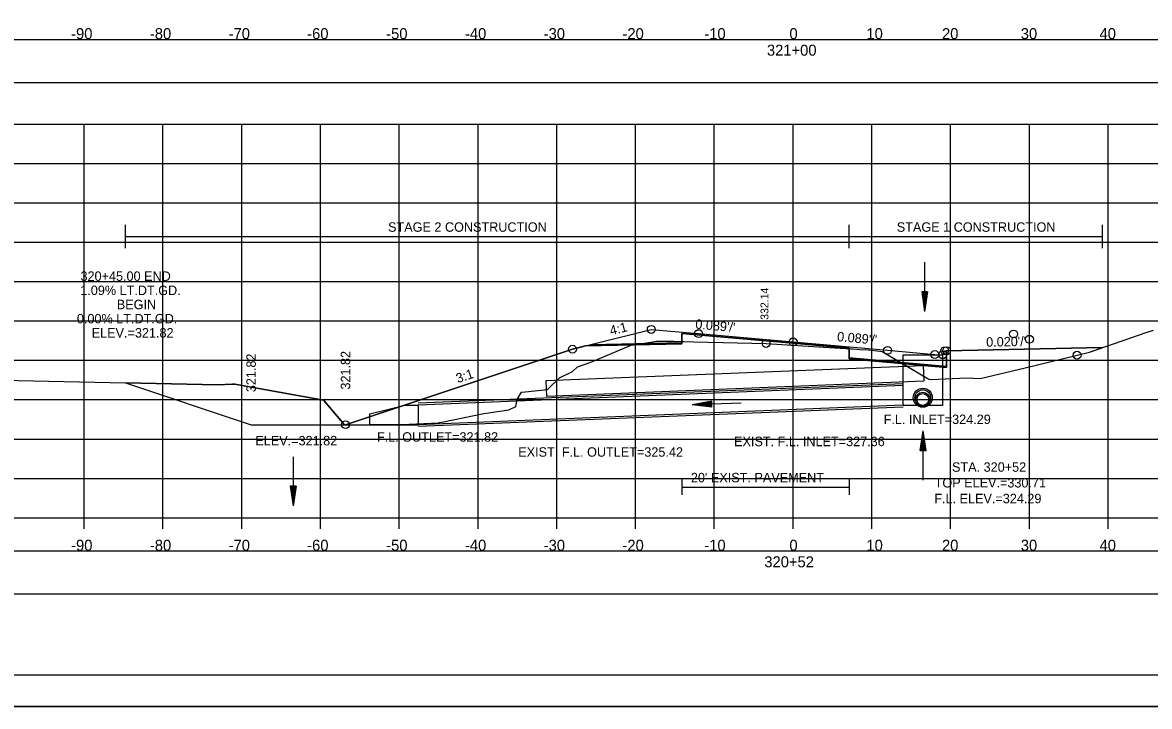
# Model space of a CAD drawing. Extents: x 1376273 to 1384221, y 378927 to 384592.
# Drawn here: x 1381260.5 to 1381403.6, y 382885.2 to 382972.1 of the extents above; entities that cross this region are included whole.
import ezdxf

# ---------------------------------------------------------------- set-up
doc = ezdxf.new("R2010")
doc.units = 0
for name, color, linetype in [('Default', 7, 'Continuous'), ('R_Alt Surface', 7, 'Continuous'), ('R_Axis', 7, 'Continuous'), ('R_Axis Annot', 7, 'Continuous'), ('R_Border', 7, 'Continuous'), ('R_Border Notes', 7, 'Continuous'), ('R_Contours', 7, 'Continuous'), ('R_Dimension', 7, 'Continuous'), ('R_Draft', 7, 'Continuous'), ('R_Exist Surface', 7, 'Continuous'), ('R_Fin Surface', 7, 'Continuous'), ('R_Grid', 7, 'Continuous'), ('R_No Plot', 7, 'Continuous'), ('R_Water', 7, 'Continuous'), ('R_Water Annot', 7, 'Continuous'), ('R_Xsect Elev', 7, 'Continuous'), ('R_Xsect Slope', 7, 'Continuous'), ('T_Detection Zones', 7, 'Continuous')]:
    doc.layers.add(name, color=color, linetype=linetype)

msp = doc.modelspace()

# ---------------------------------------------------------------- linework, layer by layer
at = {"layer": 'Default'}
msp.add_lwpolyline([(1381273.6, 382926.35), (1381289.54, 382921.03), (1381301.54, 382921.03), (1381330.35, 382930.63)], dxfattribs=at)
at = {"layer": 'R_Alt Surface'}
for points in [[(1381332.7, 382931.22), (1381344.24, 382931.45), (1381344.23, 382932.62), (1381358.35, 382931.37), (1381365.46, 382930.74), (1381365.46, 382929.57), (1381377.85, 382928.47), (1381377.85, 382930.42)], [(1381344.23, 382914.1), (1381344.23, 382912.1)], [(1381344.23, 382913.1), (1381365.46, 382913.1)], [(1381365.46, 382914.1), (1381365.46, 382912.1)]]:
    msp.add_lwpolyline(points, dxfattribs=at)
at = {"layer": 'R_Axis'}
for p, q in [((1381208.35, 382909.21), (1381508.35, 382909.21)), ((1381268.35, 382907.81), (1381268.35, 382909.21)), ((1381278.35, 382907.81), (1381278.35, 382909.21)), ((1381288.35, 382907.81), (1381288.35, 382909.21)), ((1381298.35, 382907.81), (1381298.35, 382909.21)), ((1381308.35, 382907.81), (1381308.35, 382909.21)), ((1381318.35, 382907.81), (1381318.35, 382909.21)), ((1381328.35, 382907.81), (1381328.35, 382909.21)), ((1381338.35, 382907.81), (1381338.35, 382909.21)), ((1381348.35, 382907.81), (1381348.35, 382909.21)), ((1381358.35, 382907.81), (1381358.35, 382909.21)), ((1381368.35, 382907.81), (1381368.35, 382909.21)), ((1381378.35, 382907.81), (1381378.35, 382909.21)), ((1381388.35, 382907.81), (1381388.35, 382909.21)), ((1381398.35, 382907.81), (1381398.35, 382909.21))]:
    msp.add_line(p, q, dxfattribs=at)
at = {"layer": 'R_Axis Annot'}
for points in [[(1381207.19, 382964.52), (1381508.88, 382964.52), (1381508.88, 382969.93), (1381207.19, 382969.93)], [(1381207.19, 382899.56), (1381508.88, 382899.56), (1381508.88, 382904.97), (1381207.19, 382904.97)]]:
    msp.add_lwpolyline(points, close=True, dxfattribs=at)
at = {"layer": 'R_Border'}
msp.add_line((1381516.53, 382889.21), (1381200.35, 382889.21), dxfattribs=at)
at = {"layer": 'R_Contours'}
for points in [[(1381365.46, 382930.69), (1381366.46, 382930.63), (1381366.82, 382930.6), (1381367.88, 382930.53), (1381369.04, 382930.42), (1381369.65, 382930.34), (1381372.26, 382928.8), (1381365.46, 382929.4)], [(1381372.26, 382928.8), (1381375.6, 382926.83), (1381375.87, 382926.79), (1381380.4, 382927), (1381382.09, 382926.91), (1381387.83, 382928.25), (1381395.99, 382930.25), (1381397.63, 382930.82), (1381377.85, 382930.42), (1381377.85, 382928.3)]]:
    msp.add_lwpolyline(points, close=True, dxfattribs=at)
at = {"layer": 'R_Dimension'}
for p, q in [((1381273.6, 382943.44), (1381273.6, 382946.44)), ((1381365.46, 382943.44), (1381365.46, 382946.44)), ((1381397.63, 382943.44), (1381397.63, 382946.44)), ((1381273.6, 382944.94), (1381397.63, 382944.94))]:
    msp.add_line(p, q, dxfattribs=at)
at = {"layer": 'R_Draft'}
msp.add_lwpolyline([(1381374.96, 382926.57), (1381327.1, 382924.63), (1381327.02, 382926.63), (1381374.88, 382928.57)], close=True, dxfattribs=at)
at = {"layer": 'R_Exist Surface'}
for points in [[(1381285.28, 382926.09), (1381287.16, 382926.18), (1381287.29, 382926.19), (1381287.47, 382926.17), (1381298.75, 382924.16), (1381298.82, 382924.06), (1381301.39, 382921.03), (1381301.65, 382921.03), (1381308.69, 382921.04), (1381313.35, 382921.28), (1381313.47, 382921.29), (1381313.75, 382921.37), (1381319.11, 382922.46), (1381322.27, 382922.91), (1381323.15, 382923.35), (1381323.34, 382924.22), (1381323.87, 382925.17), (1381324.34, 382925.21), (1381327.18, 382925.48), (1381328.7, 382926.97), (1381330.35, 382927.8), (1381330.99, 382928.36), (1381332.68, 382928.96), (1381337.8, 382931.13), (1381340.3, 382931.52), (1381341, 382931.63), (1381341.37, 382931.63), (1381343.23, 382931.62), (1381345.74, 382931.57), (1381354.92, 382931.35), (1381363.63, 382930.8), (1381366.46, 382930.63), (1381366.82, 382930.6), (1381367.88, 382930.53), (1381369.04, 382930.42), (1381369.65, 382930.34), (1381375.6, 382926.83), (1381375.87, 382926.79), (1381380.4, 382927), (1381382.09, 382926.91), (1381387.83, 382928.25), (1381395.99, 382930.25), (1381403.17, 382932.74), (1381404.1, 382933.04)], [(1381255.82, 382926.67), (1381256.03, 382926.74), (1381285.28, 382926.09)]]:
    msp.add_lwpolyline(points, dxfattribs=at)
at = {"layer": 'R_Fin Surface'}
msp.add_lwpolyline([(1381301.53, 382921.03), (1381330.35, 382930.63), (1381333.2, 382931.35), (1381340.35, 382933.13), (1381346.35, 382932.6), (1381358.35, 382931.54), (1381370.35, 382930.48), (1381376.35, 382929.94), (1381377.35, 382929.92), (1381377.6, 382930.42), (1381377.85, 382930.42), (1381397.63, 382930.82)], dxfattribs=at)
at = {"layer": 'R_Grid'}
for p, q in [((1381208.35, 382959.21), (1381508.35, 382959.21)), ((1381268.35, 382909.21), (1381268.35, 382959.21)), ((1381278.35, 382909.21), (1381278.35, 382959.21)), ((1381288.35, 382909.21), (1381288.35, 382959.21)), ((1381298.35, 382909.21), (1381298.35, 382959.21)), ((1381308.35, 382909.21), (1381308.35, 382959.21)), ((1381318.35, 382909.21), (1381318.35, 382959.21)), ((1381328.35, 382909.21), (1381328.35, 382959.21)), ((1381338.35, 382909.21), (1381338.35, 382959.21)), ((1381348.35, 382909.21), (1381348.35, 382959.21)), ((1381358.35, 382909.21), (1381358.35, 382959.21)), ((1381368.35, 382909.21), (1381368.35, 382959.21)), ((1381378.35, 382909.21), (1381378.35, 382959.21)), ((1381388.35, 382909.21), (1381388.35, 382959.21)), ((1381398.35, 382909.21), (1381398.35, 382959.21)), ((1381208.35, 382954.21), (1381508.35, 382954.21)), ((1381208.35, 382949.21), (1381508.35, 382949.21)), ((1381208.35, 382944.21), (1381508.35, 382944.21)), ((1381208.35, 382939.21), (1381508.35, 382939.21)), ((1381208.35, 382934.21), (1381508.35, 382934.21)), ((1381208.35, 382929.21), (1381508.35, 382929.21)), ((1381208.35, 382924.21), (1381508.35, 382924.21)), ((1381208.35, 382919.21), (1381508.35, 382919.21)), ((1381208.35, 382914.21), (1381508.35, 382914.21)), ((1381208.35, 382909.21), (1381508.35, 382909.21))]:
    msp.add_line(p, q, dxfattribs=at)
at = {"layer": 'R_No Plot'}
msp.add_line((1381187.95, 382885.23), (1381521.28, 382885.23), dxfattribs=at)
for points in [[(1381187.94, 383098.57), (1381521.28, 383098.57), (1381521.28, 382885.23), (1381187.94, 382885.23)], [(1381434.27, 383094.67), (1381434.27, 383084.79), (1381470, 383084.79), (1381470, 383081.87), (1381493.2, 383081.87), (1381493.2, 383057.54), (1381516.53, 383057.54), (1381516.53, 382889.21), (1381200.35, 382889.21), (1381200.35, 383094.67)]]:
    msp.add_lwpolyline(points, close=True, dxfattribs=at)
msp.add_lwpolyline([(1381331.98, 382931.04), (1381344.24, 382931.29), (1381344.23, 382932.62), (1381358.35, 382931.37), (1381365.46, 382930.74), (1381365.46, 382929.4), (1381377.85, 382928.3), (1381377.85, 382930.42)], dxfattribs=at)
for centre in [(1381340.35, 382933.13), (1381346.35, 382932.6), (1381386.35, 382932.55), (1381354.92, 382931.35), (1381358.35, 382931.54), (1381388.36, 382931.88), (1381330.35, 382930.63), (1381370.35, 382930.48), (1381376.35, 382929.94), (1381377.35, 382929.92), (1381377.6, 382930.42), (1381377.85, 382930.42), (1381394.41, 382929.86), (1381301.53, 382921.03)]:
    msp.add_circle(centre, 0.5, dxfattribs=at)
at = {"layer": 'R_Water'}
for p, q in [((1381375.05, 382941.66), (1381375.05, 382935.41)), ((1381374.68, 382937.91), (1381375.05, 382935.41)), ((1381375.43, 382937.91), (1381374.68, 382937.91)), ((1381374.74, 382937.91), (1381375.05, 382935.83)), ((1381374.8, 382937.91), (1381375.05, 382936.26)), ((1381374.87, 382937.91), (1381375.05, 382936.67)), ((1381374.93, 382937.91), (1381375.05, 382937.1)), ((1381374.99, 382937.91), (1381375.05, 382937.52)), ((1381375.43, 382937.91), (1381375.05, 382935.41)), ((1381375.17, 382937.91), (1381375.05, 382937.1)), ((1381375.3, 382937.91), (1381375.05, 382936.26)), ((1381375.37, 382937.91), (1381375.05, 382935.83)), ((1381375.24, 382937.91), (1381375.05, 382936.67)), ((1381375.11, 382937.91), (1381375.05, 382937.52)), ((1381372.32, 382926.23), (1381310.75, 382923.76)), ((1381372.32, 382926), (1381310.75, 382923.53)), ((1381372.32, 382923.5), (1381310.75, 382921.03)), ((1381372.32, 382923.27), (1381310.75, 382920.8)), ((1381348.02, 382924.02), (1381345.53, 382923.57)), ((1381351.78, 382923.77), (1381345.53, 382923.57)), ((1381348.04, 382923.27), (1381345.53, 382923.57)), ((1381348.02, 382923.96), (1381345.95, 382923.58)), ((1381348.04, 382923.33), (1381345.95, 382923.58)), ((1381348.02, 382923.9), (1381346.38, 382923.59)), ((1381348.04, 382923.4), (1381346.38, 382923.59)), ((1381348.03, 382923.83), (1381346.8, 382923.61)), ((1381348.04, 382923.46), (1381346.8, 382923.61)), ((1381348.03, 382923.77), (1381347.22, 382923.62)), ((1381348.04, 382923.53), (1381347.22, 382923.62)), ((1381348.03, 382923.71), (1381347.64, 382923.63)), ((1381348.03, 382923.59), (1381347.64, 382923.63)), ((1381348.04, 382923.27), (1381348.02, 382924.02)), ((1381301.54, 382921.03), (1381310.75, 382921.03)), ((1381374.5, 382917.75), (1381374.88, 382920.25)), ((1381374.88, 382914), (1381374.88, 382920.25)), ((1381375.25, 382917.75), (1381374.88, 382920.25)), ((1381374.56, 382917.75), (1381374.88, 382919.83)), ((1381374.63, 382917.75), (1381374.88, 382919.4)), ((1381374.69, 382917.75), (1381374.88, 382918.99)), ((1381375.19, 382917.75), (1381374.88, 382919.83)), ((1381375.13, 382917.75), (1381374.88, 382919.4)), ((1381375.06, 382917.75), (1381374.88, 382918.99)), ((1381374.5, 382917.75), (1381375.25, 382917.75)), ((1381374.76, 382917.75), (1381374.88, 382918.56)), ((1381374.82, 382917.75), (1381374.88, 382918.14)), ((1381375, 382917.75), (1381374.88, 382918.56)), ((1381374.94, 382917.75), (1381374.88, 382918.14)), ((1381294.9, 382916.96), (1381294.9, 382910.71)), ((1381294.52, 382913.21), (1381294.9, 382910.71)), ((1381295.27, 382913.21), (1381294.52, 382913.21)), ((1381294.58, 382913.21), (1381294.9, 382911.13)), ((1381294.65, 382913.21), (1381294.9, 382911.56)), ((1381294.71, 382913.21), (1381294.9, 382911.98)), ((1381294.77, 382913.21), (1381294.9, 382912.4)), ((1381294.84, 382913.21), (1381294.9, 382912.82)), ((1381295.27, 382913.21), (1381294.9, 382910.71)), ((1381295.02, 382913.21), (1381294.9, 382912.4)), ((1381295.14, 382913.21), (1381294.9, 382911.56)), ((1381295.21, 382913.21), (1381294.9, 382911.13)), ((1381295.08, 382913.21), (1381294.9, 382911.98)), ((1381294.95, 382913.21), (1381294.9, 382912.82))]:
    msp.add_line(p, q, dxfattribs=at)
for points in [[(1381374.82, 382929.92), (1381377.32, 382929.92), (1381377.32, 382923.45), (1381374.82, 382923.45), (1381372.31, 382923.45), (1381372.31, 382929.92)], [(1381374.82, 382929.92), (1381377.32, 382929.92), (1381377.32, 382923.46), (1381374.82, 382923.46), (1381372.32, 382923.46), (1381372.32, 382929.92)], [(1381310.74, 382923.53), (1381310.75, 382921.03), (1381304.6, 382921.02), (1381304.6, 382922.4), (1381309.1, 382923.53)]]:
    msp.add_lwpolyline(points, close=True, dxfattribs=at)
for centre, radius in [((1381374.82, 382924.46), 1.21), ((1381374.82, 382924.46), 1), ((1381374.82, 382924.23), 0.917), ((1381374.82, 382924.23), 0.75)]:
    msp.add_circle(centre, radius, dxfattribs=at)
at = {"layer": 'T_Detection Zones'}
for p, q in [((1381285.28, 382926.09), (1381273.6, 382926.35)), ((1381301.38, 382921.03), (1381298.82, 382924.06))]:
    msp.add_line(p, q, dxfattribs=at)
for points in [[(1381338, 382931.16), (1381340.3, 382931.52), (1381341, 382931.63), (1381341.37, 382931.63), (1381343.23, 382931.62), (1381344.23, 382931.6), (1381344.24, 382931.29)], [(1381344.23, 382931.6), (1381345.74, 382931.57), (1381354.92, 382931.35), (1381363.63, 382930.8), (1381365.46, 382930.69), (1381365.46, 382930.74), (1381358.35, 382931.37), (1381344.23, 382932.62)], [(1381301.53, 382921.03), (1381301.65, 382921.03), (1381308.69, 382921.04), (1381313.35, 382921.28), (1381313.47, 382921.29), (1381313.75, 382921.37), (1381319.11, 382922.46), (1381322.27, 382922.91), (1381323.15, 382923.35), (1381323.34, 382924.22), (1381323.87, 382925.17), (1381324.34, 382925.21), (1381327.18, 382925.48), (1381328.7, 382926.97), (1381330.35, 382927.8), (1381330.99, 382928.36), (1381332.68, 382928.96), (1381337.8, 382931.13), (1381338, 382931.16), (1381331.98, 382931.04), (1381330.35, 382930.63)]]:
    msp.add_lwpolyline(points, close=True, dxfattribs=at)
for points in [[(1381273.6, 382926.35), (1381289.54, 382921.03), (1381301.38, 382921.03)], [(1381298.82, 382924.06), (1381298.75, 382924.16), (1381287.47, 382926.17), (1381287.29, 382926.19), (1381287.16, 382926.18), (1381285.28, 382926.09)]]:
    msp.add_lwpolyline(points, dxfattribs=at)

# ---------------------------------------------------------------- texts
at = {"layer": 'R_Alt Surface'}
msp.add_text("20' EXIST. PAVEMENT", height=1.2, dxfattribs=at).set_placement((1381345.38, 382913.71))
at = {"layer": 'R_Axis Annot'}
for s, p in [('-90', (1381266.69, 382970.01)), ('-80', (1381276.69, 382970.01)), ('-70', (1381286.69, 382970.01)), ('-60', (1381296.66, 382970.01)), ('-50', (1381306.69, 382970.01)), ('-40', (1381316.69, 382970.01)), ('-30', (1381326.69, 382970.01)), ('-20', (1381336.69, 382970.01)), ('-10', (1381347.08, 382970.01)), ('0', (1381357.89, 382970.01)), ('10', (1381367.66, 382970.01)), ('20', (1381377.26, 382970.01)), ('30', (1381387.26, 382970.01)), ('40', (1381397.26, 382970.01)), ('321+00', (1381355.03, 382967.91)), ('-90', (1381266.69, 382905.01)), ('-80', (1381276.69, 382905.01)), ('-70', (1381286.69, 382905.01)), ('-60', (1381296.66, 382905.01)), ('-50', (1381306.69, 382905.01)), ('-40', (1381316.69, 382905.01)), ('-30', (1381326.69, 382905.01)), ('-20', (1381336.69, 382905.01)), ('-10', (1381347.08, 382905.01)), ('0', (1381357.89, 382905.01)), ('10', (1381367.66, 382905.01)), ('20', (1381377.26, 382905.01)), ('30', (1381387.26, 382905.01)), ('40', (1381397.26, 382905.01)), ('320+52', (1381354.7, 382902.91))]:
    msp.add_text(s, height=1.4, dxfattribs=at).set_placement(p)
at = {"layer": 'R_Border Notes'}
for s, p in [('F.L. INLET=324.29', (1381369.85, 382921.11)), ('ELEV.=321.82', (1381290.08, 382918.4)), ('F.L. OUTLET=321.82', (1381305.52, 382918.87)), ('EXIST. F.L. INLET=327.36', (1381350.86, 382918.3)), ('EXIST. F.L. OUTLET=325.42', (1381323.46, 382916.96))]:
    msp.add_text(s, height=1.2, dxfattribs=at).set_placement(p)
at = {"layer": 'R_Dimension'}
for s, p in [('STAGE 2 CONSTRUCTION', (1381306.93, 382945.54)), ('STAGE 1 CONSTRUCTION', (1381371.52, 382945.54))]:
    msp.add_text(s, height=1.2, dxfattribs=at).set_placement(p)
at = {"layer": 'R_Water Annot'}
for s, p in [('STA. 320+52', (1381378.53, 382915.05)), ('TOP ELEV.=330.71', (1381376.33, 382913.05)), ('F.L. ELEV.=324.29', (1381376.28, 382911.05))]:
    msp.add_text(s, height=1.2, dxfattribs=at).set_placement(p)
at = {"layer": 'R_Xsect Elev'}
for s, height, rotation, p in [('320+45.00 END', 1.2, 360, (1381267.88, 382939.3)), ('1.09% LT.DT.GD.', 1.2, 360, (1381267.85, 382937.5)), ('332.14', 1, 90, (1381355.22, 382934.35)), ('BEGIN', 1.2, 360, (1381272.49, 382935.7)), ('0.00% LT.DT.GD.', 1.2, 360, (1381267.42, 382933.9)), ('ELEV.=321.82', 1.2, 360, (1381269.3, 382932.1)), ("0.020'/'", 1.2, 1.1458, (1381382.88, 382930.93)), ('321.82', 1.2, 90, (1381302.13, 382925.49)), ('321.82', 1.2, 90, (1381290.14, 382925.16))]:
    msp.add_text(s, height=height, rotation=rotation, dxfattribs=at).set_placement(p)
at = {"layer": 'R_Xsect Slope'}
for s, rotation, p in [('4:1', 14.0362, (1381335.23, 382932.37)), ("0.089'/'", 354.9384, (1381345.9, 382933.24)), ("0.089'/'", 354.9384, (1381363.9, 382931.65)), ('3:1', 18.4349, (1381315.78, 382926.3))]:
    msp.add_text(s, height=1.2, rotation=rotation, dxfattribs=at).set_placement(p)

doc.saveas('drawing.dxf')
